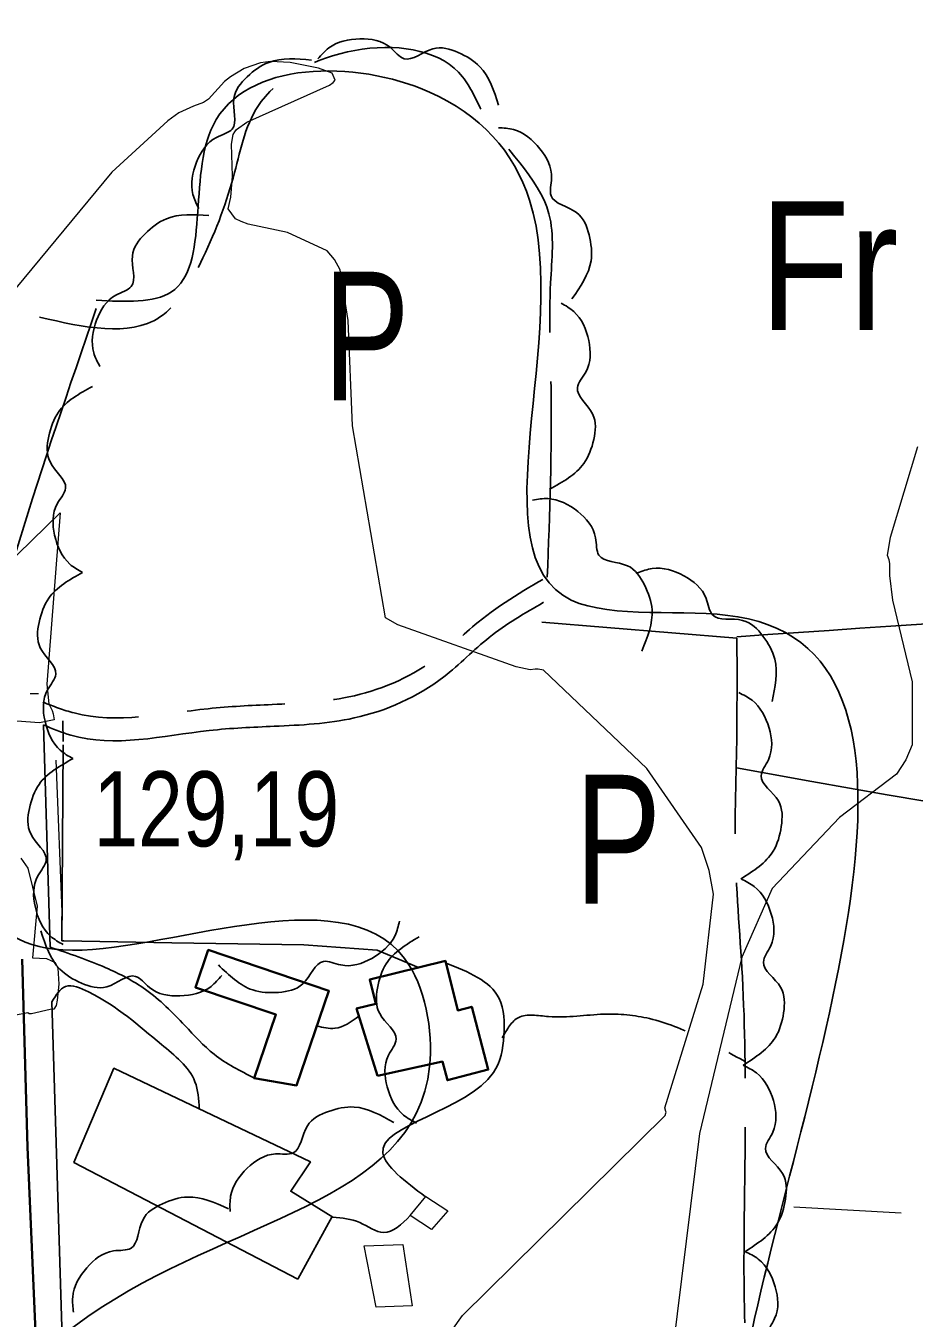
# Model space of a CAD drawing. Extents: x 483847 to 488453, y 4383581 to 4386795.
# Drawn here: x 486946 to 487049.4, y 4384268.7 to 4384419.2 of the extents above; entities that cross this region are included whole.
import ezdxf
from ezdxf.enums import TextEntityAlignment as Align

# ---------------------------------------------------------------- set-up
doc = ezdxf.new("R2010")
doc.units = 0
doc.header["$LTSCALE"] = 3.8
doc.linetypes.add('LONG_DASHED', pattern=[7.5, 6, -1.5])
doc.linetypes.add('MEDIUM_DASHED', pattern=[4.5, 3, -1.5])
for name, color, linetype, lineweight in [('25', 7, 'LONG_DASHED', 25), ('27', 7, 'Continuous', 25), ('38', 7, 'Continuous', 25), ('47', 7, 'Continuous', 35), ('51', 7, 'Continuous', 13), ('58', 7, 'Continuous', 25), ('6', 7, 'Continuous', 35), ('7', 7, 'Continuous', 13), ('9', 7, 'Continuous', 13)]:
    doc.layers.add(name, color=color, linetype=linetype, lineweight=lineweight)
doc.layers.add('31', color=7, linetype='Continuous')

msp = doc.modelspace()

# ---------------------------------------------------------------- linework, layer by layer
at = {"layer": '25'}
msp.add_line((487028.81, 4384347.88), (487003.12, 4384349.99), dxfattribs=at)
msp.add_lwpolyline([(486991.71, 4384309.49), (486986.93, 4384311.51), (486978.39, 4384312.15), (486963.01, 4384312.37), (486950.41, 4384312.63), (486950.18, 4384312.63), (486950.36, 4384335.82), (486950.32, 4384338.22)], dxfattribs=at)
for points in [[(487006.73, 4384354.96), (487007.16, 4384377.1), (487007.11, 4384389.25), (487006.92, 4384397.29), (486999.21, 4384409.1), (486996.87, 4384413.26), (486973.42, 4384410.37), (486970.3, 4384402.09), (486966.63, 4384392.16), (486961.58, 4384385.25), (486947.61, 4384385.25)], [(487028.81, 4384348.03), (487086.11, 4384351.81), (487149.34, 4384355.18)], [(487028.81, 4384347.88), (487028.75, 4384334.02), (487028.61, 4384324.04), (487029.44, 4384308.42), (487029.78, 4384290.63), (487029.63, 4384274.58), (487029.93, 4384264.44), (487031.17, 4384251.59), (487031.57, 4384242.73), (487032.45, 4384214.81), (487032.13, 4384208.21), (487031.94, 4384200.11), (487031.85, 4384188.78), (487030.54, 4384181.07), (487024.37, 4384180.18), (487013.48, 4384179.51), (486981.9, 4384179.81), (486976.87, 4384179.96), (486972.93, 4384177.24), (486971.48, 4384170.28), (486971.44, 4384162.18), (486971.43, 4384156.1), (486967.8, 4384149.18), (486958.72, 4384143.98), (486953.45, 4384142.88)], [(487028.74, 4384332.75), (487160.63, 4384336.86), (487170.85, 4384343.09)]]:
    msp.add_spline(points, degree=3, dxfattribs=at)
at = {"layer": '27'}
for points in [[(486980.02, 4384415.35), (486981.27, 4384416.61), (486984.91, 4384417.68), (486988.46, 4384416.66), (486990.05, 4384415.36), (486993.4, 4384416.53), (486996.35, 4384416.09), (486998.88, 4384414.43), (487001.04, 4384409.96)], [(486954.21, 4384387.22), (486962.95, 4384388.19), (486967.8, 4384407.6), (486993.02, 4384411.48), (487004.67, 4384398.87), (487009.52, 4384352.3), (487028.92, 4384350.36), (487029.89, 4384264), (487031.83, 4384213.55), (487034.75, 4384181.53), (486974.59, 4384180.56), (486972.65, 4384169.89), (486976.53, 4384155.33), (486961.01, 4384141.75), (486943.54, 4384136.9), (486953.24, 4384268.85), (486993.02, 4384297.96), (486990.11, 4384310.57), (486950.33, 4384311.55), (486954.21, 4384386.25)], [(486966.14, 4384397.91), (486965.46, 4384399.55), (486965.89, 4384403.32), (486968.21, 4384406.2), (486970.02, 4384407.16), (486970.23, 4384410.71), (486971.79, 4384413.26), (486974.3, 4384414.94), (486979.25, 4384415.2)], [(487001.03, 4384407.32), (487002.8, 4384407.1), (487005.87, 4384404.87), (487007.22, 4384401.44), (487007.16, 4384399.39), (487010.14, 4384397.44), (487011.59, 4384394.83), (487011.82, 4384391.82), (487009.6, 4384387.38)], [(486954.63, 4384379.5), (486953.91, 4384381.12), (486954.24, 4384384.9), (486956.49, 4384387.83), (486958.28, 4384388.83), (486958.41, 4384392.39), (486959.9, 4384394.97), (486962.37, 4384396.72), (486967.31, 4384397.1)], [(487008.34, 4384386.9), (487009.81, 4384385.91), (487011.55, 4384382.53), (487011.21, 4384378.86), (487010.23, 4384377.05), (487012.01, 4384373.98), (487012.13, 4384371), (487010.98, 4384368.2), (487007, 4384365.24)], [(486952.61, 4384355.51), (486951.13, 4384356.49), (486949.36, 4384359.85), (486949.67, 4384363.53), (486950.63, 4384365.34), (486948.82, 4384368.4), (486948.67, 4384371.38), (486949.8, 4384374.19), (486953.75, 4384377.19)], [(487005.02, 4384363.95), (487006.79, 4384364.12), (487010.27, 4384362.62), (487012.35, 4384359.56), (487012.73, 4384357.54), (487016.06, 4384356.3), (487018.04, 4384354.07), (487018.93, 4384351.17), (487017.72, 4384346.36)], [(487017.24, 4384355.49), (487018.95, 4384355.98), (487022.64, 4384355.12), (487025.23, 4384352.49), (487025.97, 4384350.57), (487029.47, 4384349.94), (487031.83, 4384348.11), (487033.21, 4384345.42), (487032.9, 4384340.47)], [(486951.49, 4384333.84), (486950.01, 4384334.82), (486948.24, 4384338.18), (486948.54, 4384341.86), (486949.5, 4384343.67), (486947.69, 4384346.73), (486947.55, 4384349.71), (486948.67, 4384352.52), (486952.62, 4384355.51)], [(487029.03, 4384341.52), (487030.57, 4384340.64), (487032.55, 4384337.4), (487032.48, 4384333.71), (487031.63, 4384331.84), (487033.64, 4384328.9), (487033.97, 4384325.94), (487033.03, 4384323.06), (487029.28, 4384319.82)], [(486950.36, 4384312.17), (486948.88, 4384313.15), (486947.11, 4384316.51), (486947.41, 4384320.19), (486948.38, 4384322), (486946.57, 4384325.06), (486946.42, 4384328.04), (486947.55, 4384330.84), (486951.5, 4384333.84)], [(487029.29, 4384319.82), (487030.83, 4384318.94), (487032.81, 4384315.7), (487032.74, 4384312.01), (487031.9, 4384310.14), (487033.9, 4384307.2), (487034.24, 4384304.24), (487033.29, 4384301.37), (487029.54, 4384298.12)], [(486968.81, 4384308.57), (486967.58, 4384307.3), (486963.95, 4384306.2), (486960.39, 4384307.18), (486958.79, 4384308.47), (486955.44, 4384307.26), (486952.49, 4384307.69), (486949.95, 4384309.32), (486947.75, 4384313.77)], [(486989.51, 4384314.92), (486989, 4384313.22), (486986.29, 4384310.57), (486982.68, 4384309.8), (486980.66, 4384310.21), (486978.25, 4384307.6), (486975.44, 4384306.61), (486972.42, 4384306.89), (486968.42, 4384309.82)], [(486991.49, 4384291.39), (486989.97, 4384292.32), (486988.08, 4384295.6), (486988.24, 4384299.29), (486989.13, 4384301.14), (486987.21, 4384304.13), (486986.95, 4384307.1), (486987.97, 4384309.95), (486991.8, 4384313.09)], [(487029.53, 4384298.12), (487031.07, 4384297.24), (487033.05, 4384294), (487032.98, 4384290.31), (487032.13, 4384288.44), (487034.13, 4384285.5), (487034.46, 4384282.53), (487033.51, 4384279.66), (487029.75, 4384276.42)], [(486969.79, 4384281.08), (486969.85, 4384282.86), (486971.79, 4384286.12), (486975.08, 4384287.79), (486977.13, 4384287.91), (486978.79, 4384291.06), (486981.25, 4384292.74), (486984.23, 4384293.25), (486988.86, 4384291.45)], [(486951.56, 4384269.34), (486951.46, 4384271.11), (486953.09, 4384274.53), (486956.22, 4384276.49), (486958.25, 4384276.81), (486959.61, 4384280.09), (486961.91, 4384281.99), (486964.83, 4384282.77), (486969.6, 4384281.4)], [(487029.76, 4384276.42), (487031.3, 4384275.54), (487033.27, 4384272.3), (487033.2, 4384268.61), (487032.35, 4384266.74), (487034.35, 4384263.8), (487034.68, 4384260.83), (487033.73, 4384257.96), (487029.98, 4384254.72)]]:
    msp.add_spline(points, degree=3, dxfattribs=at)
at = {"layer": '38'}
msp.add_line((486948.06, 4384337.77), (486948.85, 4384311.87), dxfattribs=at)
msp.add_lwpolyline([(486952.1, 4384215.22), (486950.26, 4384265.08), (486949.05, 4384305.51)], dxfattribs=at)
at = {"layer": '38', "linetype": 'MEDIUM_DASHED'}
msp.add_spline([(486948, 4384340.41), (486951.63, 4384339.15), (486967.23, 4384339.65), (486974.7, 4384340.14), (486983.6, 4384341.02), (486993.46, 4384345.3), (486998.66, 4384349.72), (487007.4, 4384355.4)], degree=3, dxfattribs=at)
at = {"layer": '38'}
for points in [[(486948.06, 4384337.77), (486951.23, 4384336.57), (486967.36, 4384337.11), (486974.92, 4384337.6), (486984.24, 4384338.57), (486994.67, 4384343.36), (486999.97, 4384347.96), (487006.3, 4384352.04)], [(486948.85, 4384311.87), (486955.31, 4384309.48), (486959.93, 4384306.94), (486964.52, 4384302.75), (486967.93, 4384299.4), (486972.61, 4384296.63)], [(486994.94, 4384310.02), (487001.11, 4384305.9), (487001.67, 4384301.55), (487000.46, 4384297.28), (486987.57, 4384287.86), (486992.56, 4384282.79)], [(486949.05, 4384305.51), (486950.63, 4384307.3), (486953.32, 4384306.66), (486961.79, 4384300.54), (486965.7, 4384296.2), (486966.2, 4384293.04)], [(486979.9, 4384302.69), (486982, 4384302.42), (486984.79, 4384303.83)], [(486981.76, 4384280.44), (486984.9, 4384279.79), (486987.66, 4384278.63), (486990.77, 4384280.61)]]:
    msp.add_spline(points, degree=3, dxfattribs=at)
at = {"layer": '38', "linetype": 'LONG_DASHED'}
msp.add_spline([(487001.49, 4384301.32), (487003.4, 4384303.69), (487006.86, 4384303.79), (487013.32, 4384304.07), (487018.64, 4384303.55), (487024.31, 4384301.44), (487029.82, 4384298.51)], degree=3, dxfattribs=at)
at = {"layer": '47'}
for points in [[(486972.61, 4384296.63), (486975.12, 4384304.02), (486965.76, 4384307.19), (486967.24, 4384311.56), (486981.29, 4384306.77), (486977.53, 4384295.76)], [(486986.95, 4384296.87), (486984.51, 4384304.71), (486986.76, 4384305.26), (486986.06, 4384308.09), (486994.87, 4384310.28), (486996.3, 4384304.5), (486997.93, 4384304.93), (486999.85, 4384297.62), (486995.09, 4384296.37), (486994.51, 4384298.55)]]:
    msp.add_lwpolyline(points, close=True, dxfattribs=at)
at = {"layer": '47', "lineweight": 13}
for points in [[(486990.77, 4384280.61), (486992.6, 4384282.84), (486995.13, 4384281.15), (486993.23, 4384279)], [(486986.79, 4384269.94), (486985.39, 4384277.09), (486989.89, 4384277.25), (486990.99, 4384270.1)]]:
    msp.add_lwpolyline(points, close=True, dxfattribs=at)
at = {"layer": '51'}
for p, q in [((486949.51, 4384333.65), (486950.22, 4384315.03)), ((487035.43, 4384281.62), (487047.95, 4384280.92))]:
    msp.add_line(p, q, dxfattribs=at)
at = {"layer": '58'}
msp.add_line((486981.68, 4384280.5), (486977.68, 4384273.22), dxfattribs=at)
msp.add_lwpolyline([(486977.68, 4384273.22), (486951.61, 4384286.8), (486956.27, 4384297.76), (486979.15, 4384286.86), (486976.85, 4384283.44), (486981.76, 4384280.44)], dxfattribs=at)
at = {"layer": '6'}
msp.add_lwpolyline([(486934.14, 4384130.55), (486940.93, 4384159.51), (486948.64, 4384207.59), (486948.03, 4384246.42), (486946.18, 4384288.58), (486945.56, 4384310.48)], dxfattribs=at)
at = {"layer": '7'}
msp.add_line((486946.49, 4384341.42), (486947.49, 4384341.42), dxfattribs=at)
at = {"layer": '9'}
for points in [[(487024.68, 4384323.5), (487018.33, 4384332.7), (487006.28, 4384344.14), (487005.65, 4384344.25), (487005.32, 4384344.27), (487004.75, 4384344.19), (487003.11, 4384344.52), (486989.33, 4384349.43), (486987.89, 4384350.25), (486984.05, 4384372.6), (486983.54, 4384384.88), (486982.62, 4384390.76), (486981.95, 4384391.96), (486981.09, 4384392.98), (486976.49, 4384395.1), (486971.91, 4384396.09), (486971.06, 4384396.39), (486970.4, 4384396.7), (486969.56, 4384397.89), (486969.86, 4384399.25), (486970.08, 4384401.69), (486969.97, 4384405.42), (486970.16, 4384406.55), (486970.33, 4384406.83), (486970.54, 4384407.1), (486971.74, 4384407.97), (486981.37, 4384412.28), (486981.79, 4384412.59), (486982.04, 4384412.88), (486981.67, 4384413.68), (486980.07, 4384414.25), (486976.8, 4384414.93), (486974.51, 4384415.04), (486973.34, 4384414.88), (486971.44, 4384414.22), (486969.85, 4384413.27), (486969.14, 4384412.7), (486967.28, 4384410.65), (486966.71, 4384410.27), (486965.53, 4384409.84), (486963.83, 4384409.04), (486962.53, 4384408.12), (486956.02, 4384402.13), (486943.91, 4384387.5)], [(487049.82, 4384370.15), (487046.66, 4384359.6), (487046.3, 4384357.53), (487046.51, 4384357.03), (487046.57, 4384356.52), (487046.57, 4384355.17), (487046.93, 4384352.29), (487049.22, 4384342.79), (487049.23, 4384335.45), (487048.47, 4384333.68), (487047.39, 4384332.02), (487040.75, 4384326.98), (487032.92, 4384318.71), (487029.38, 4384310.72), (487024.47, 4384290.15), (487020.8, 4384260.7)], [(486994.38, 4384265.47), (486996.87, 4384268.95), (487020.44, 4384292.25), (487020.54, 4384292.54), (487020.55, 4384292.64), (487020.54, 4384292.74), (487020.43, 4384293.14), (487024.87, 4384307.58), (487026.09, 4384318.05), (487025.57, 4384320.81), (487024.68, 4384323.5)], [(486945.42, 4384322.23), (486946.24, 4384321.09), (486947.31, 4384316.64), (486946.78, 4384310.63), (486948.42, 4384310.56), (486949.41, 4384310.08), (486949.59, 4384309.79), (486949.72, 4384309.43), (486949.84, 4384307.56), (486949.66, 4384305.71), (486949.54, 4384305.08), (486949.27, 4384304.64), (486948.85, 4384304.61), (486946.66, 4384304.1), (486946.38, 4384304.12), (486946.24, 4384304.23), (486941.44, 4384303.28)]]:
    msp.add_lwpolyline(points, dxfattribs=at)
msp.add_lwpolyline([(486949.99, 4384362.45), (486948.45, 4384342.5), (486948.68, 4384340.23), (486949.07, 4384339.45), (486949.2, 4384339.05), (486949.31, 4384338.37), (486947.59, 4384338.02), (486938.05, 4384338.69), (486932.73, 4384341.16), (486932.5, 4384342.39), (486932.8, 4384343.86), (486938.38, 4384351.15)], close=True, dxfattribs=at)

# ---------------------------------------------------------------- texts
at = {"layer": '31'}
for s, width, p in [('Fr', 0.85, (487039.56, 4384383.75)), ('P', 0.75, (486985.67, 4384375.55)), ('P', 0.75, (487014.96, 4384316.95))]:
    msp.add_text(s, height=15, dxfattribs=dict(at, width=width)).set_placement(p, align=Align.CENTER)
at = {"layer": '7', "width": 0.8}
msp.add_text('129,19', height=8.75, dxfattribs=at).set_placement((486953.87, 4384323.61))

doc.saveas('drawing.dxf')
